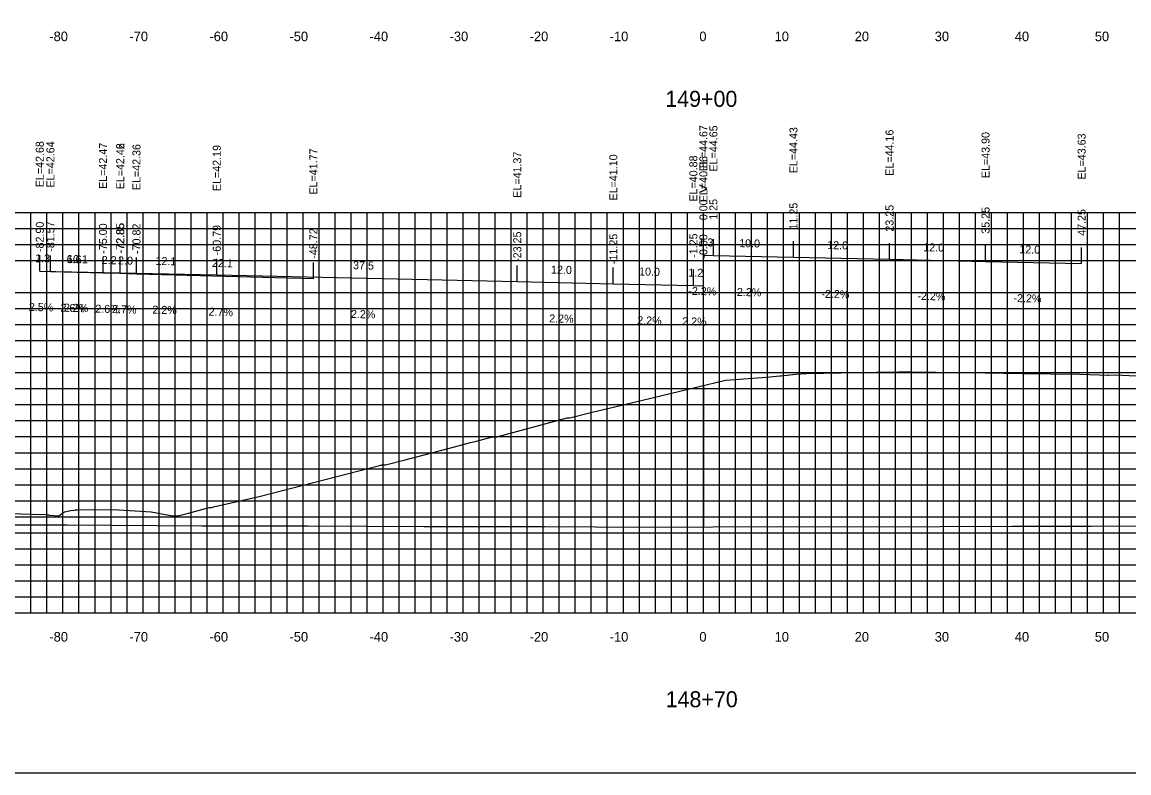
# Model space of a CAD drawing. Extents: x 1800880 to 1818864, y 245271 to 250560.
# Drawn here: x 1811147.7 to 1811286, y 250355.3 to 250449.1 of the extents above; entities that cross this region are included whole.
import ezdxf

# ---------------------------------------------------------------- set-up
doc = ezdxf.new("R2010")
doc.units = 0
for name, color, linetype in [('33', 7, 'Continuous'), ('ANNO-TXT', 7, 'Continuous'), ('AXIS', 7, 'Continuous'), ('CL-CNST', 7, 'Continuous'), ('DESIGN - DRAINAGE - Bridges', 7, 'Continuous'), ('Level 32', 7, 'Continuous'), ('Level 37', 7, 'Continuous'), ('Level 46', 7, 'Continuous'), ('Level 62', 7, 'Continuous'), ('SHT-BDR', 7, 'Continuous')]:
    doc.layers.add(name, color=color, linetype=linetype)

msp = doc.modelspace()

# ---------------------------------------------------------------- linework, layer by layer
at = {"layer": '33'}
msp.add_line((1811232.82, 250403.69), (1811232.82, 250386.05), dxfattribs=at)
at = {"layer": 'AXIS'}
msp.add_lwpolyline([(1811232.82, 250420), (1811234.07, 250419.97), (1811244.07, 250419.75), (1811256.07, 250419.48), (1811268.07, 250419.22), (1811280.07, 250418.96)], dxfattribs=at)
at = {"layer": 'CL-CNST'}
msp.add_lwpolyline([(1811138.74, 250387.91), (1811149.01, 250387.63), (1811150.75, 250387.58), (1811150.76, 250387.58), (1811150.86, 250387.56), (1811150.95, 250387.55), (1811151.03, 250387.54), (1811151.1, 250387.52), (1811151.16, 250387.51), (1811152.32, 250387.43), (1811152.53, 250387.59), (1811153, 250387.93), (1811153.59, 250388.07), (1811153.8, 250388.11), (1811154.18, 250388.14), (1811154.35, 250388.17), (1811154.39, 250388.17), (1811154.7, 250388.17), (1811159.13, 250388.21), (1811163.84, 250387.95), (1811166.49, 250387.42), (1811166.67, 250387.44), (1811167.09, 250387.44), (1811167.17, 250387.44), (1811168.5, 250387.77), (1811171.1, 250388.47), (1811171.36, 250388.47), (1811171.61, 250388.54), (1811177.33, 250389.85), (1811192.53, 250393.77), (1811192.61, 250393.78), (1811193.1, 250393.79), (1811195.58, 250394.43), (1811201.73, 250396.06), (1811203.73, 250396.57), (1811204.32, 250396.72), (1811206.49, 250397.3), (1811206.98, 250397.31), (1811207, 250397.31), (1811215.79, 250399.69), (1811216.13, 250399.69), (1811218.94, 250400.4), (1811221.77, 250401.05), (1811235.6, 250404.36), (1811240.18, 250404.73), (1811241.1, 250404.81), (1811242.38, 250404.93), (1811242.55, 250404.93), (1811244.37, 250405.11), (1811245.65, 250405.23), (1811254.44, 250405.38), (1811257.19, 250405.43), (1811258.92, 250405.4), (1811264.86, 250405.33), (1811265.45, 250405.32), (1811268.01, 250405.28), (1811272.63, 250405.22), (1811279.79, 250405.13), (1811282.26, 250405.03), (1811283.29, 250404.99), (1811283.43, 250405), (1811284.26, 250405.03), (1811289.45, 250404.8)], dxfattribs=at)
at = {"layer": 'DESIGN - DRAINAGE - Bridges'}
for p, q in [((1811082.82, 250375.32), (1811382.82, 250375.32)), ((1811152.82, 250375.26), (1811152.82, 250375.32)), ((1811162.82, 250375.26), (1811162.82, 250375.32)), ((1811172.82, 250375.26), (1811172.82, 250375.32)), ((1811182.82, 250375.26), (1811182.82, 250375.32)), ((1811192.82, 250375.26), (1811192.82, 250375.32)), ((1811202.82, 250375.26), (1811202.82, 250375.32)), ((1811212.82, 250375.26), (1811212.82, 250375.32)), ((1811222.82, 250375.26), (1811222.82, 250375.32)), ((1811232.82, 250375.26), (1811232.82, 250375.32)), ((1811242.82, 250375.26), (1811242.82, 250375.32)), ((1811252.82, 250375.26), (1811252.82, 250375.32)), ((1811262.82, 250375.26), (1811262.82, 250375.32)), ((1811272.82, 250375.26), (1811272.82, 250375.32)), ((1811282.82, 250375.26), (1811282.82, 250375.32))]:
    msp.add_line(p, q, dxfattribs=at)
at = {"layer": 'Level 37'}
for p, q in [((1811232.82, 250420), (1811232.82, 250422)), ((1811234.07, 250419.97), (1811234.07, 250421.97)), ((1811244.07, 250419.75), (1811244.07, 250421.75)), ((1811256.07, 250419.48), (1811256.07, 250421.48)), ((1811268.07, 250419.22), (1811268.07, 250421.22)), ((1811280.07, 250418.96), (1811280.07, 250420.96)), ((1811149.92, 250418), (1811149.92, 250420)), ((1811149.92, 250418), (1811149.92, 250420)), ((1811151.25, 250417.97), (1811151.25, 250419.97)), ((1811157.82, 250417.79), (1811157.82, 250419.79)), ((1811159.97, 250417.78), (1811159.97, 250419.78)), ((1811159.97, 250417.74), (1811159.97, 250419.74)), ((1811162, 250417.68), (1811162, 250419.68)), ((1811172.03, 250417.52), (1811172.03, 250419.52)), ((1811184.1, 250417.09), (1811184.1, 250419.09)), ((1811209.57, 250416.69), (1811209.57, 250418.69)), ((1811221.57, 250416.43), (1811221.57, 250418.43)), ((1811231.57, 250416.21), (1811231.57, 250418.21)), ((1811232.82, 250416.18), (1811232.82, 250418.18))]:
    msp.add_line(p, q, dxfattribs=at)
msp.add_lwpolyline([(1811082.82, 250355.32), (1811382.82, 250355.32), (1811382.82, 250545.32), (1811082.82, 250545.32)], close=True, dxfattribs=at)
at = {"layer": 'Level 46'}
for p, q in [((1811082.82, 250425.32), (1811382.82, 250425.32)), ((1811148.82, 250375.32), (1811148.82, 250425.32)), ((1811150.82, 250375.32), (1811150.82, 250425.32)), ((1811152.82, 250375.32), (1811152.82, 250425.32)), ((1811154.82, 250375.32), (1811154.82, 250425.32)), ((1811156.82, 250375.32), (1811156.82, 250425.32)), ((1811158.82, 250375.32), (1811158.82, 250425.32)), ((1811160.82, 250375.32), (1811160.82, 250425.32)), ((1811162.82, 250375.32), (1811162.82, 250425.32)), ((1811164.82, 250375.32), (1811164.82, 250425.32)), ((1811166.82, 250375.32), (1811166.82, 250425.32)), ((1811168.82, 250375.32), (1811168.82, 250425.32)), ((1811170.82, 250375.32), (1811170.82, 250425.32)), ((1811172.82, 250375.32), (1811172.82, 250425.32)), ((1811174.82, 250375.32), (1811174.82, 250425.32)), ((1811176.82, 250375.32), (1811176.82, 250425.32)), ((1811178.82, 250375.32), (1811178.82, 250425.32)), ((1811180.82, 250375.32), (1811180.82, 250425.32)), ((1811182.82, 250375.32), (1811182.82, 250425.32)), ((1811184.82, 250375.32), (1811184.82, 250425.32)), ((1811186.82, 250375.32), (1811186.82, 250425.32)), ((1811188.82, 250375.32), (1811188.82, 250425.32)), ((1811190.82, 250375.32), (1811190.82, 250425.32)), ((1811192.82, 250375.32), (1811192.82, 250425.32)), ((1811194.82, 250375.32), (1811194.82, 250425.32)), ((1811196.82, 250375.32), (1811196.82, 250425.32)), ((1811198.82, 250375.32), (1811198.82, 250425.32)), ((1811200.82, 250375.32), (1811200.82, 250425.32)), ((1811202.82, 250375.32), (1811202.82, 250425.32)), ((1811204.82, 250375.32), (1811204.82, 250425.32)), ((1811206.82, 250375.32), (1811206.82, 250425.32)), ((1811208.82, 250375.32), (1811208.82, 250425.32)), ((1811210.82, 250375.32), (1811210.82, 250425.32)), ((1811212.82, 250375.32), (1811212.82, 250425.32)), ((1811214.82, 250375.32), (1811214.82, 250425.32)), ((1811216.82, 250375.32), (1811216.82, 250425.32)), ((1811218.82, 250375.32), (1811218.82, 250425.32)), ((1811220.82, 250375.32), (1811220.82, 250425.32)), ((1811222.82, 250375.32), (1811222.82, 250425.32)), ((1811224.82, 250375.32), (1811224.82, 250425.32)), ((1811226.82, 250375.32), (1811226.82, 250425.32)), ((1811228.82, 250375.32), (1811228.82, 250425.32)), ((1811230.82, 250375.32), (1811230.82, 250425.32)), ((1811232.82, 250375.32), (1811232.82, 250425.32)), ((1811234.82, 250375.32), (1811234.82, 250425.32)), ((1811236.82, 250375.32), (1811236.82, 250425.32)), ((1811238.82, 250375.32), (1811238.82, 250425.32)), ((1811240.82, 250375.32), (1811240.82, 250425.32)), ((1811242.82, 250375.32), (1811242.82, 250425.32)), ((1811244.82, 250375.32), (1811244.82, 250425.32)), ((1811246.82, 250375.32), (1811246.82, 250425.32)), ((1811248.82, 250375.32), (1811248.82, 250425.32)), ((1811250.82, 250375.32), (1811250.82, 250425.32)), ((1811252.82, 250375.32), (1811252.82, 250425.32)), ((1811254.82, 250375.32), (1811254.82, 250425.32)), ((1811256.82, 250375.32), (1811256.82, 250425.32)), ((1811258.82, 250375.32), (1811258.82, 250425.32)), ((1811260.82, 250375.32), (1811260.82, 250425.32)), ((1811262.82, 250375.32), (1811262.82, 250425.32)), ((1811264.82, 250375.32), (1811264.82, 250425.32)), ((1811266.82, 250375.32), (1811266.82, 250425.32)), ((1811268.82, 250375.32), (1811268.82, 250425.32)), ((1811270.82, 250375.32), (1811270.82, 250425.32)), ((1811272.82, 250375.32), (1811272.82, 250425.32)), ((1811274.82, 250375.32), (1811274.82, 250425.32)), ((1811276.82, 250375.32), (1811276.82, 250425.32)), ((1811278.82, 250375.32), (1811278.82, 250425.32)), ((1811280.82, 250375.32), (1811280.82, 250425.32)), ((1811282.82, 250375.32), (1811282.82, 250425.32)), ((1811284.82, 250375.32), (1811284.82, 250425.32)), ((1811082.82, 250423.32), (1811382.82, 250423.32)), ((1811082.82, 250421.32), (1811382.82, 250421.32)), ((1811082.82, 250419.32), (1811382.82, 250419.32)), ((1811082.82, 250415.32), (1811382.82, 250415.32)), ((1811082.82, 250413.32), (1811382.82, 250413.32)), ((1811082.82, 250411.32), (1811382.82, 250411.32)), ((1811082.82, 250409.32), (1811382.82, 250409.32)), ((1811082.82, 250407.32), (1811382.82, 250407.32)), ((1811082.82, 250405.32), (1811382.82, 250405.32)), ((1811082.82, 250403.32), (1811382.82, 250403.32)), ((1811082.82, 250401.32), (1811382.82, 250401.32)), ((1811082.82, 250399.32), (1811382.82, 250399.32)), ((1811082.82, 250397.32), (1811382.82, 250397.32)), ((1811082.82, 250395.32), (1811382.82, 250395.32)), ((1811082.82, 250393.32), (1811382.82, 250393.32)), ((1811082.82, 250391.32), (1811382.82, 250391.32)), ((1811082.82, 250389.32), (1811382.82, 250389.32)), ((1811082.82, 250387.32), (1811382.82, 250387.32)), ((1811082.82, 250385.32), (1811382.82, 250385.32)), ((1811082.82, 250383.32), (1811382.82, 250383.32)), ((1811082.82, 250381.32), (1811382.82, 250381.32)), ((1811082.82, 250379.32), (1811382.82, 250379.32)), ((1811082.82, 250377.32), (1811382.82, 250377.32)), ((1811082.82, 250375.32), (1811382.82, 250375.32))]:
    msp.add_line(p, q, dxfattribs=at)
at = {"layer": 'Level 62'}
for points in [[(1811149.92, 250418), (1811159.97, 250417.78), (1811172.03, 250417.52), (1811209.57, 250416.69), (1811221.57, 250416.43), (1811231.57, 250416.21), (1811232.82, 250416.18)], [(1811149.92, 250418), (1811151.25, 250417.97), (1811157.82, 250417.79), (1811159.97, 250417.74), (1811162, 250417.68), (1811184.1, 250417.09)], [(1811082.82, 250386.77), (1811086.91, 250386.73), (1811091.51, 250386.71), (1811114.67, 250386.53), (1811122.8, 250386.5), (1811142.42, 250386.32), (1811153.36, 250386.3), (1811170.18, 250386.19), (1811183.38, 250386.19), (1811197.93, 250386.09), (1811213.01, 250386.11), (1811225.69, 250386.02), (1811242.35, 250386.08), (1811253.44, 250386.04), (1811271.45, 250386.13), (1811281.2, 250386.14), (1811300.37, 250386.25), (1811308.95, 250386.09), (1811329.14, 250386.22), (1811336.71, 250386.3), (1811343.69, 250386.25), (1811364.47, 250386.38), (1811371.12, 250386.49), (1811382.82, 250386.56)]]:
    msp.add_lwpolyline(points, dxfattribs=at)

# ---------------------------------------------------------------- texts
for s, p in [('-80', (1811151.12, 250446.72)), ('-70', (1811161.12, 250446.72)), ('-60', (1811171.12, 250446.72)), ('-50', (1811181.12, 250446.72)), ('-40', (1811191.12, 250446.72)), ('-30', (1811201.12, 250446.72)), ('-20', (1811211.12, 250446.72)), ('-10', (1811221.12, 250446.72)), ('0', (1811232.32, 250446.72)), ('10', (1811241.72, 250446.72)), ('20', (1811251.72, 250446.72)), ('30', (1811261.72, 250446.72)), ('40', (1811271.72, 250446.72)), ('50', (1811281.72, 250446.72)), ('-80', (1811151.12, 250371.72)), ('-70', (1811161.12, 250371.72)), ('-60', (1811171.12, 250371.72)), ('-50', (1811181.12, 250371.72)), ('-40', (1811191.12, 250371.72)), ('-30', (1811201.12, 250371.72)), ('-20', (1811211.12, 250371.72)), ('-10', (1811221.12, 250371.72)), ('0', (1811232.32, 250371.72)), ('10', (1811241.72, 250371.72)), ('20', (1811251.72, 250371.72)), ('30', (1811261.72, 250371.72)), ('40', (1811271.72, 250371.72)), ('50', (1811281.72, 250371.72))]:
    msp.add_text(s, height=1.2).set_placement(p)
at = {"layer": 'ANNO-TXT'}
for s, rotation, p in [('1.3', 358.7397, (1811232.19, 250421.11)), ('10.0', 358.7397, (1811237.28, 250421)), ('12.0', 358.7397, (1811248.28, 250420.76)), ('12.0', 358.7397, (1811260.28, 250420.49)), ('12.0', 358.7397, (1811272.28, 250420.23)), ('1.3', 358.5595, (1811149.33, 250419.12)), ('6.6', 358.4953, (1811153.26, 250419.01)), ('10.1', 358.7397, (1811153.32, 250419.03)), ('2.2', 358.4909, (1811157.64, 250418.9)), ('2.0', 358.4375, (1811159.69, 250418.85)), ('12.1', 358.7397, (1811164.37, 250418.78)), ('22.1', 358.465, (1811171.42, 250418.53)), ('37.5', 358.7397, (1811189.05, 250418.24)), ('12.0', 358.7397, (1811213.78, 250417.7)), ('10.0', 358.7397, (1811224.78, 250417.46)), ('1.2', 358.7397, (1811230.93, 250417.32)), ('-2.2%', 358.7397, (1811230.93, 250415.04)), ('-2.2%', 358.7397, (1811236.55, 250414.91)), ('-2.2%', 358.7397, (1811247.55, 250414.67)), ('-2.2%', 358.7397, (1811259.55, 250414.41)), ('2.5%', 358.5595, (1811148.55, 250413.03)), ('2.6%', 358.4953, (1811152.49, 250412.93)), ('2.2%', 358.7397, (1811152.93, 250412.94)), ('-2.2%', 358.7397, (1811271.55, 250414.14)), ('2.6%', 358.4909, (1811156.85, 250412.82)), ('2.7%', 358.4375, (1811158.94, 250412.76)), ('2.2%', 358.7397, (1811163.98, 250412.69)), ('2.7%', 358.465, (1811171, 250412.44)), ('2.2%', 358.7397, (1811188.78, 250412.15)), ('2.2%', 358.7397, (1811213.55, 250411.6)), ('2.2%', 358.7397, (1811224.55, 250411.36)), ('2.2%', 358.7397, (1811230.17, 250411.24))]:
    msp.add_text(s, height=1, rotation=rotation, dxfattribs=at).set_placement(p)
at = {"layer": 'DESIGN - DRAINAGE - Bridges'}
msp.add_text('>', height=1.5, dxfattribs=at).set_placement((1811232.21, 250427.57))
at = {"layer": 'Level 32'}
for s, p in [('149+00', (1811228.06, 250438.52)), ('148+70', (1811228.11, 250363.52))]:
    msp.add_text(s, height=2, dxfattribs=at).set_placement(p)
at = {"layer": 'SHT-BDR'}
for s, p in [('EL=44.67', (1811233.32, 250430.47)), ('EL=44.65', (1811234.57, 250430.44)), ('EL=44.43', (1811244.57, 250430.22)), ('EL=44.16', (1811256.57, 250429.91)), ('EL=43.90', (1811268.57, 250429.61)), ('EL=43.63', (1811280.57, 250429.43)), ('EL=42.68', (1811150.42, 250428.47)), ('EL=42.68', (1811150.42, 250428.47)), ('EL=42.64', (1811151.75, 250428.44)), ('EL=42.47', (1811158.32, 250428.27)), ('EL=42.42', (1811160.47, 250428.21)), ('EL=42.46', (1811160.47, 250428.21)), ('EL=42.36', (1811162.5, 250428.11)), ('EL=42.19', (1811172.53, 250427.99)), ('EL=41.77', (1811184.6, 250427.56)), ('EL=41.37', (1811210.07, 250427.16)), ('EL=41.10', (1811222.07, 250426.82)), ('EL=40.88', (1811232.07, 250426.68)), ('EL=40.86', (1811233.32, 250426.6)), ('0.00', (1811233.32, 250424.36)), ('1.25', (1811234.57, 250424.41)), ('11.25', (1811244.57, 250423.2)), ('23.25', (1811256.57, 250422.93)), ('35.25', (1811268.57, 250422.67)), ('47.25', (1811280.57, 250422.41)), ('-82.90', (1811150.42, 250420.38)), ('-82.90', (1811150.42, 250420.38)), ('-81.57', (1811151.75, 250420.42)), ('-75.00', (1811158.32, 250420.17)), ('-72.85', (1811160.47, 250420.24)), ('-72.85', (1811160.47, 250420.19)), ('-70.82', (1811162.5, 250420.14)), ('-60.79', (1811172.53, 250419.97)), ('-48.72', (1811184.6, 250419.55)), ('-23.25', (1811210.07, 250419.15)), ('-11.25', (1811222.07, 250418.88)), ('-1.25', (1811232.07, 250419.66)), ('-0.00', (1811233.32, 250419.55))]:
    msp.add_text(s, height=1, rotation=90, dxfattribs=at).set_placement(p)

doc.saveas('drawing.dxf')
